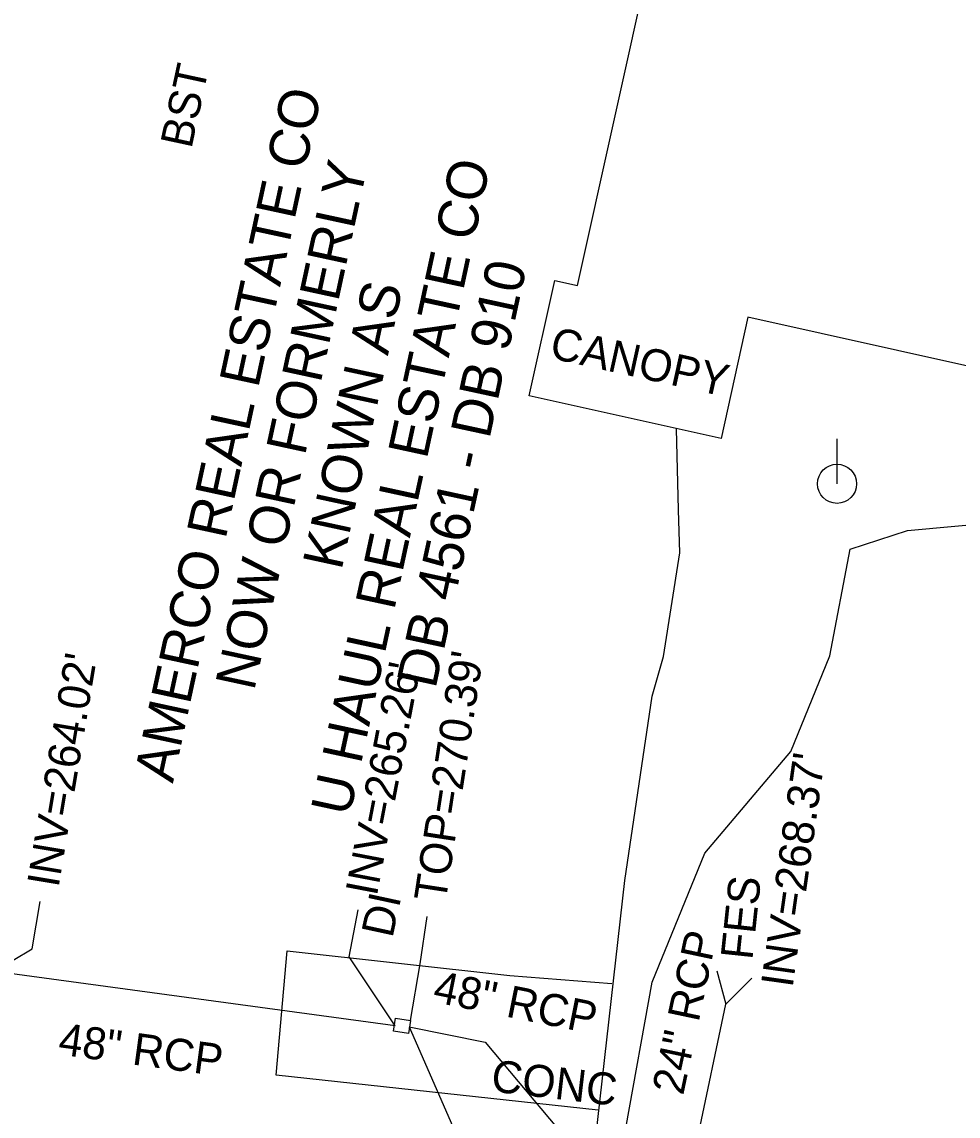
# Model space of a CAD drawing. Extents: x 2100323 to 2109811, y 740376 to 749755.
# Drawn here: x 2106198 to 2106315.2, y 743031.4 to 743168.3 of the extents above; entities that cross this region are included whole.
import ezdxf

# ---------------------------------------------------------------- set-up
doc = ezdxf.new("R2010")
doc.units = 0
for name, color, linetype in [('Exist Building', 7, 'Continuous'), ('Exist Building Text', 7, 'Continuous'), ('Exist Property Deed Book Text', 7, 'Continuous'), ('Exist Property Owner Text', 7, 'Continuous'), ('Exist Roads Change in Surface', 7, 'Continuous'), ('Exist Roads Change in Surface Text', 7, 'Continuous'), ('Exist Roads EOP Other', 7, 'Continuous'), ('Exist Roads EOP Other Text', 7, 'Continuous'), ('Exist Structure Minor Drop Inlet', 7, 'Continuous'), ('Exist Structure Minor Drop Inlet Text', 7, 'Continuous'), ('Exist Structure Minor Drop Inlet Top Elevation', 7, 'Continuous'), ('Exist Structure Minor Head and End Wall', 7, 'Continuous'), ('Exist Structure Minor Head and End Wall Text', 7, 'Continuous'), ('Exist Structure Minor Pipes RCP 24 Inch', 7, 'Continuous'), ('Exist Structure Minor Pipes RCP 24 Inch Invert', 7, 'Continuous'), ('Exist Structure Minor Pipes RCP 24 Inch Text', 7, 'Continuous'), ('Exist Structure Minor Pipes RCP 48 Inch', 7, 'Continuous'), ('Exist Structure Minor Pipes RCP 48 Inch Invert', 7, 'Continuous'), ('Exist Structure Minor Pipes RCP 48 Inch Leader', 7, 'Continuous'), ('Exist Structure Minor Pipes RCP 48 Inch Text', 7, 'Continuous'), ('Exist Utilities Power Pole CELL', 7, 'Continuous'), ('Exist Vegetation Woods Line', 7, 'Continuous')]:
    doc.layers.add(name, color=color, linetype=linetype)

msp = doc.modelspace()

# ---------------------------------------------------------------- linework, layer by layer
at = {"layer": 'Exist Building'}
msp.add_lwpolyline([(2106183.69, 743272.24), (2106341.62, 743237.23), (2106316.77, 743125.15), (2106288.88, 743131.33), (2106285.52, 743116.16), (2106261.49, 743121.49), (2106264.7, 743135.95), (2106267.54, 743135.32), (2106276.71, 743176.67), (2106199.45, 743193.8), (2106198.84, 743191.04), (2106167.24, 743198.05)], close=True, dxfattribs=at)
at = {"layer": 'Exist Roads Change in Surface'}
msp.add_lwpolyline([(2106270.12, 743032.18), (2106229.83, 743036.53), (2106231.23, 743052.1), (2106259.07, 743048.99), (2106271.84, 743047.99)], dxfattribs=at)
at = {"layer": 'Exist Roads EOP Other'}
msp.add_lwpolyline([(2106190.11, 742934.83), (2106198.72, 742933.47), (2106205.99, 742969.08), (2106222.17, 742965.87), (2106227.94, 742966.47), (2106233.82, 742969.54), (2106241.9, 742970.04), (2106251.12, 742972.85), (2106255.33, 742978.24), (2106257.06, 742986.78), (2106260.4, 742993.64), (2106264.69, 742999.92), (2106267.86, 743011.07), (2106273.46, 743060.91), (2106276.89, 743083.93), (2106278.31, 743088.91), (2106280.34, 743101.88), (2106280.19, 743107.26), (2106279.93, 743117.4)], dxfattribs=at)
at = {"layer": 'Exist Structure Minor Drop Inlet'}
msp.add_lwpolyline([(2106246.67, 743043.39), (2106246.42, 743041.76), (2106244.53, 743042.05), (2106244.78, 743043.68)], close=True, dxfattribs=at)
at = {"layer": 'Exist Structure Minor Drop Inlet Top Elevation'}
msp.add_lwpolyline([(2106246.67, 743043.39), (2106247.85, 743050.46), (2106248.76, 743056.39)], dxfattribs=at)
at = {"layer": 'Exist Structure Minor Head and End Wall'}
msp.add_lwpolyline([(2106284.98, 743049.58), (2106286.12, 743045.44), (2106289.37, 743048.66)], dxfattribs=at)
at = {"layer": 'Exist Structure Minor Pipes RCP 24 Inch'}
msp.add_line((2106282.56, 743028.6), (2106286.12, 743045.44), dxfattribs=at)
at = {"layer": 'Exist Structure Minor Pipes RCP 48 Inch'}
for p, q in [((2106244.74, 743042.73), (2106194.52, 743049.52)), ((2106246.51, 743042.6), (2106256.01, 743040.69))]:
    msp.add_line(p, q, dxfattribs=at)
at = {"layer": 'Exist Structure Minor Pipes RCP 48 Inch Leader'}
for points in [[(2106194.52, 743049.52), (2106199.32, 743052.34), (2106200.31, 743058.26)], [(2106244.74, 743042.73), (2106238.97, 743051.34), (2106240.09, 743057.23)], [(2106246.51, 743042.6), (2106253.38, 743026.87), (2106252.41, 743020.95)], [(2106256.01, 743040.69), (2106267.08, 743027.47), (2106265.92, 743021.58)]]:
    msp.add_lwpolyline(points, dxfattribs=at)
at = {"layer": 'Exist Utilities Power Pole CELL'}
for q in [(2106300.03, 743116.13), (2106300.03, 743110.51)]:
    msp.add_line((2106300.03, 743110.51), q, dxfattribs=at)
msp.add_circle((2106300.03, 743110.51), 2.45, dxfattribs=at)
at = {"layer": 'Exist Vegetation Woods Line'}
msp.add_lwpolyline([(2106273.6, 743029.91), (2106276.88, 743048.19), (2106283.47, 743064.29), (2106294.25, 743077.02), (2106299.11, 743089.01), (2106301.68, 743102.33), (2106308.83, 743104.67), (2106320.23, 743105.71), (2106334.51, 743106.01), (2106354.21, 743103.61), (2106359.76, 743095.93), (2106352, 743075.67), (2106343.39, 743047.54), (2106334.91, 743015.05)], dxfattribs=at)

# ---------------------------------------------------------------- texts
at = {"layer": 'Exist Building Text'}
msp.add_text('CANOPY', height=4, rotation=347.5012, dxfattribs=at).set_placement((2106263.91, 743126.27))
at = {"layer": 'Exist Property Deed Book Text'}
msp.add_text('DB 4561 - DB 910', height=5, rotation=77.8136, dxfattribs=at).set_placement((2106249.78, 743084.76))
at = {"layer": 'Exist Property Owner Text'}
for s, p in [('AMERCO REAL ESTATE CO', (2106216.92, 743072.97)), ('NOW OR FORMERLY', (2106227.09, 743084.51)), ('U HAUL REAL ESTATE CO', (2106239.04, 743068.8)), ('KNOWN AS', (2106238.02, 743099.59))]:
    msp.add_text(s, height=5, rotation=77.8136, dxfattribs=at).set_placement(p)
at = {"layer": 'Exist Roads Change in Surface Text'}
msp.add_text('CONC', height=4, rotation=353.3166, dxfattribs=at).set_placement((2106256.62, 743034.53))
at = {"layer": 'Exist Roads EOP Other Text'}
msp.add_text('BST', height=4, rotation=77.8136, dxfattribs=at).set_placement((2106219.24, 743152.32))
at = {"layer": 'Exist Structure Minor Drop Inlet Text'}
msp.add_text('DI', height=4, rotation=77.8136, dxfattribs=at).set_placement((2106244.39, 743053.6))
at = {"layer": 'Exist Structure Minor Drop Inlet Top Elevation'}
msp.add_text("TOP=270.39'", height=4, rotation=81.3272, dxfattribs=at).set_placement((2106251.04, 743058.07))
at = {"layer": 'Exist Structure Minor Head and End Wall Text'}
msp.add_text('FES', height=4, rotation=83.9595, dxfattribs=at).set_placement((2106289.43, 743050.88))
at = {"layer": 'Exist Structure Minor Pipes RCP 24 Inch Invert'}
msp.add_text("INV=268.37'", height=4, rotation=81.994, dxfattribs=at).set_placement((2106294.46, 743047.39))
at = {"layer": 'Exist Structure Minor Pipes RCP 24 Inch Text'}
msp.add_text('24" RCP', height=4, rotation=78.0564, dxfattribs=at).set_placement((2106280.77, 743033.93))
at = {"layer": 'Exist Structure Minor Pipes RCP 48 Inch Invert'}
for s, rotation, p in [("INV=264.02'", 80.5306, (2106202.61, 743059.9)), ("INV=265.26'", 79.1589, (2106242.43, 743058.82))]:
    msp.add_text(s, height=4, rotation=rotation, dxfattribs=at).set_placement(p)
at = {"layer": 'Exist Structure Minor Pipes RCP 48 Inch Text'}
for rotation, p in [(348.633, (2106249.32, 743045.73)), (352.2974, (2106202.46, 743039.15))]:
    msp.add_text('48" RCP', height=4, rotation=rotation, dxfattribs=at).set_placement(p)

doc.saveas('drawing.dxf')
